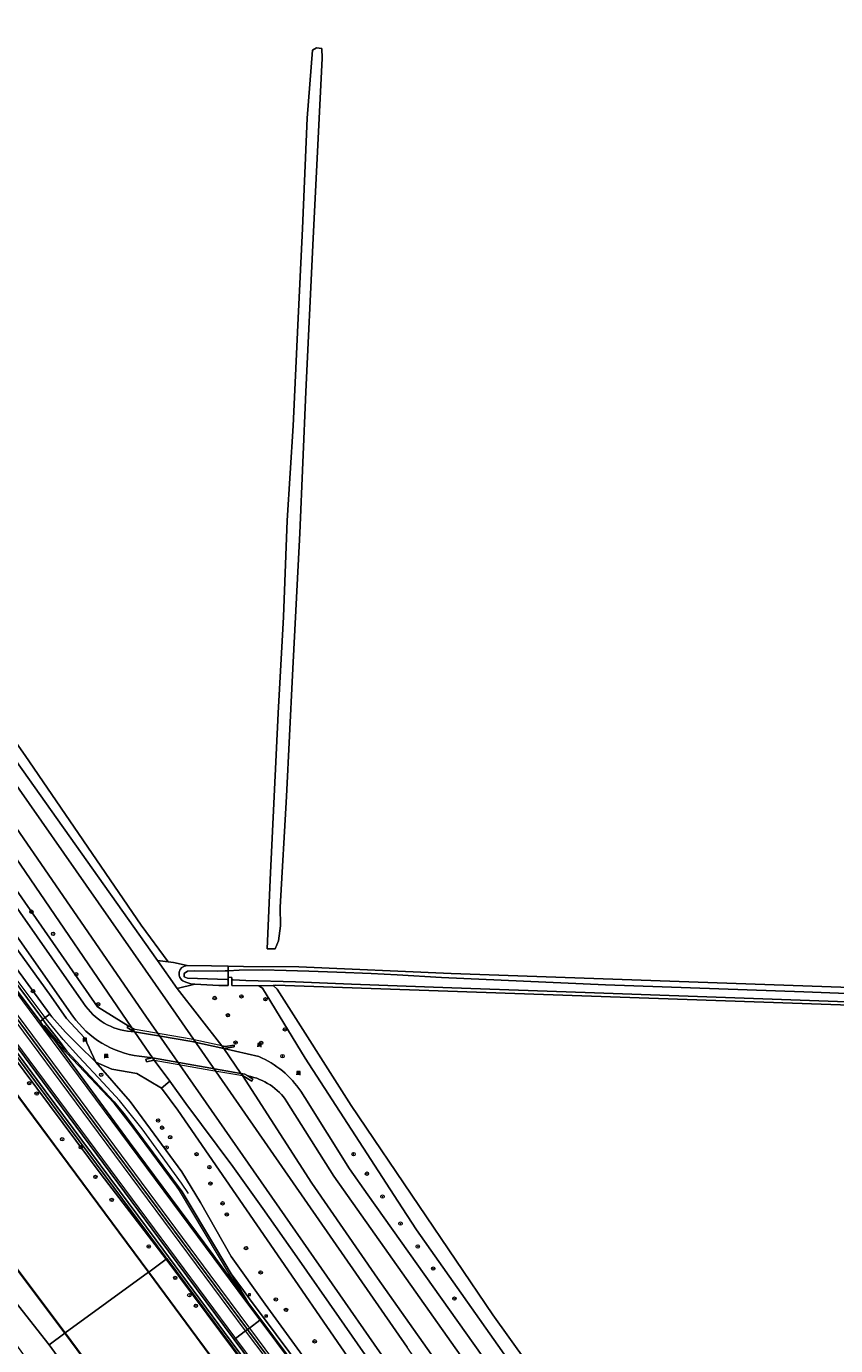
# Model space of a CAD drawing. Header units: metres. Extents: x 168032 to 180145, y 382923 to 399665.
# Tile 274 of 293: x 170283 to 170475, y 396718 to 397030. Entities that reach past the tile are written whole.
import ezdxf
from ezdxf.enums import TextEntityAlignment as Align

# ---------------------------------------------------------------- set-up
doc = ezdxf.new("R2010")
doc.units = ezdxf.units.M
doc.linetypes.add('VW-3-3_STREEP', pattern=[6, 3, -3])
doc.layers.get('0').update_dxf_attribs({"color": 8, "lineweight": 18})
for name, color, linetype, lineweight in [('B-WE-GK-BESCHOEIING-G', 8, 'GK-BESCHOEIING', 18), ('B-WE-GK-BESCHOEIING_DAMWAND-G', 8, 'GK-BESCHOEIING', 18), ('B-WE-GK-KADEMUUR-GV', 8, 'Continuous', 18), ('B-WE-GR-BEPLANTING_CULTUUR_BOSPLANTSOEN-GV', 8, 'Continuous', 18), ('B-WE-GR-BEPLANTING_CULTUUR_VASTE PLANTENVAK-GV', 8, 'Continuous', 18), ('B-WE-GR-BOOM-S', 8, 'Continuous', 18), ('B-WE-GR-BOUWLAND-GV', 8, 'Continuous', 18), ('B-WE-GR-GRAS-GV', 8, 'Continuous', 18), ('B-WE-GR-GROENVOORZIENING-GV', 8, 'Continuous', 18), ('B-WE-GR-HOUTWAL-GV', 8, 'Continuous', 18), ('B-WE-GR-STRUIK-GV', 8, 'Continuous', 18), ('B-WE-GW-TALUD_KRUIN-G', 8, 'Continuous', 18), ('B-WE-IE-MEUBILAIR_WEGMEUBILAIR-G', 8, 'Continuous', 18), ('B-WE-IE-MEUBILAIR_WEGMEUBILAIR-S', 8, 'Continuous', 25), ('B-WE-IE-MEUBILAIR_WEGMEUBILAIR_PAAL-S', 8, 'Continuous', 18), ('B-WE-IE-TERREINAFSCHEIDING_KUNSTMATIG_MUUR-G', 8, 'IE-TERREINAFSCHEIDING-KUNSTMATIG-DICHT', 18), ('B-WE-IE-TERREINAFSCHEIDING_KUNSTMATIG_MUUR-GV', 8, 'Continuous', 18), ('B-WE-KW-KUNSTWERK_DEK-GV', 8, 'Continuous', 18), ('B-WE-KW-KUNSTWERK_STUW-G', 8, 'Continuous', 18), ('B-WE-OG-TERREIN_CULTUURSCHEIDING-GV', 8, 'Continuous', 18), ('B-WE-OG-WATER-GV', 8, 'Continuous', 18), ('B-WE-OG-WATER_GREPPEL-GV', 8, 'Continuous', 18), ('B-WE-OG-WATER_RIVIER-GV', 8, 'Continuous', 18), ('B-WE-OG-WATER_SLOOT-GV', 8, 'Continuous', 18), ('B-WE-OG-WEG-GV', 8, 'Continuous', 18), ('B-WE-VH-VERHARDING_ASFALT-GV', 8, 'Continuous', 18), ('B-WE-VH-VERHARDING_GRASBETONSTEEN-GV', 8, 'Continuous', 18), ('B-WE-VW-MARKERING_LANGS_STREEP_33-G', 8, 'VW-3-3_STREEP', 13), ('B-WE-VW-MARKERING_LANGS_STREEP_DOORGETROKKEN_3X015-G', 8, 'Continuous', 13), ('B-WE-VW-MARKERING_PICTOGRAM-G', 8, 'Continuous', 18)]:
    doc.layers.add(name, color=color, linetype=linetype, lineweight=lineweight)
doc.styles.add('NLCS-ISO', font='NLCS-ISO.ttf')
doc.linetypes.add('GK-BESCHOEIING', pattern='A,30,-5,[1,NLCS.SHX,S=1,R=0,X=0,Y=0],-5', length=40)
doc.linetypes.add('IE-TERREINAFSCHEIDING-KUNSTMATIG-DICHT', pattern='A,8,-1,[82,NLCS.SHX,S=0.75,R=90,X=0,Y=0],-1', length=10)

# ---------------------------------------------------------------- blocks, each defined once
blk = doc.blocks.new('SIE-WEG_VERKEERSBORD-SO')
at = {"color": 0, "linetype": 'ByBlock', "lineweight": 18}
blk.add_lwpolyline([(-1.125, -1.125), (1.125, -1.125), (1.125, 1.125), (-1.125, 1.125)], close=True, dxfattribs=at)
at = {"color": 0, "linetype": 'ByBlock', "lineweight": 18, "style": 'NLCS-ISO'}
blk.add_text('vb', height=1.5, dxfattribs=at).set_placement((0, 0), align=Align.MIDDLE_CENTER)
blk = doc.blocks.new('SIE-WEG_SCHRIKHEK-SO')
at = {"color": 0, "linetype": 'ByBlock', "lineweight": 18}
for points in [[(1.75, -1), (1.75, -2), (2, -2), (2, 2), (-2, 2), (-2, -2), (-1.75, -2), (-1.75, -1)], [(-2, 1), (2, 1)], [(-2, 0), (2, 0)], [(-1.75, 1), (-1.75, 0)], [(1.75, 0), (1.75, 1)], [(-2, -1), (2, -1)]]:
    blk.add_lwpolyline(points, dxfattribs=at)
blk = doc.blocks.new('SIE-WEG_PAAL_HECTOMETERPAAL-SO')
at = {"color": 0, "linetype": 'ByBlock', "lineweight": 18}
blk.add_lwpolyline([(-1.44375, -0.94375), (1.44375, -0.94375), (1.44375, 0.94375), (-1.44375, 0.94375)], close=True, dxfattribs=at)
at = {"color": 0, "linetype": 'ByBlock', "lineweight": 18, "style": 'NLCS-ISO'}
blk.add_text('hm', height=1.5, dxfattribs=at).set_placement((0, 0), align=Align.MIDDLE_CENTER)
at = {"style": 'NLCS-ISO'}
blk.add_attdef('WAARDE', (2.13125, -1.69375), '', height=1.5, dxfattribs=at)
blk = doc.blocks.new('SGR-BOOM_01-SO')
at = {"linetype": 'ByBlock', "lineweight": 18}
h = blk.add_hatch(color=0, dxfattribs=at)
h.dxf.hatch_style = 1
edge = h.paths.add_edge_path()
edge.add_arc((0, 0), 0.25, 0, 360)
at = {"color": 0, "linetype": 'ByBlock', "lineweight": 18}
for radius in [2, 0.25]:
    blk.add_circle((0, 0), radius, dxfattribs=at)

msp = doc.modelspace()

# ---------------------------------------------------------------- linework, layer by layer
at = {"layer": 'B-WE-GK-BESCHOEIING-G', "flags": 128}
for points in [[(170761.256, 396242.915), (170742.784, 396266.373), (170697.188, 396324.768), (170687.82, 396336.027), (170681.177, 396343.274), (170613.925, 396411.776), (170546.045, 396480.646), (170526.631, 396501.45), (170515.036, 396515.55), (170483.837, 396556.222), (170424.613, 396634.814), (170399.351, 396668.417), (170368.538, 396713.447), (170311.459, 396795.478), (170257.694, 396873.505), (170202.804, 396954.066), (170196.64, 396963.095), (170194.348, 396966.453), (170148.93, 397032.986), (170093.519, 397112.891), (170037.638, 397192.649), (169983.436, 397270.32), (169928.976, 397348.243)], [(170710.879, 396316.329), (170702.024, 396327.497), (170692.67, 396338.592), (170684.352, 396347.19), (170617.328, 396415.192), (170617.286, 396415.193), (170549.484, 396484.215), (170526.846, 396509.239), (170514.173, 396525.611), (170488.242, 396559.65), (170428.74, 396637.905), (170403.898, 396671.911), (170373.225, 396717.171), (170316.617, 396798.77), (170262.116, 396876.878), (170207.732, 396957.387), (170201.515, 396966.452), (170199.341, 396969.623), (170153.335, 397036.709), (170098.071, 397116.262), (170042.533, 397196.271), (169988.354, 397274.069)]]:
    msp.add_lwpolyline(points, dxfattribs=at)
at = {"layer": 'B-WE-GK-BESCHOEIING_DAMWAND-G', "flags": 128}
for points in [[(170089.906, 397034), (170108.784, 397008.623), (170130.157, 396979.831), (170152.779, 396949.387), (170170.827, 396925.134), (170194.23, 396893.374), (170220.114, 396858.747), (170242.939, 396828.09), (170268.242, 396793.983), (170293.108, 396760.525), (170312.094, 396734.892)], [(170312.131, 396734.842), (170323.448, 396719.514), (170332.256, 396707.604), (170347.656, 396687.077), (170364.386, 396664.665), (170380.422, 396642.954), (170396.807, 396620.837), (170412.397, 396599.871), (170427.773, 396579.136), (170442.705, 396559.054), (170458.07, 396538.16), (170473.839, 396516.94), (170489.396, 396495.955), (170504.914, 396475.006), (170519.959, 396454.762), (170531.664, 396438.907)]]:
    msp.add_lwpolyline(points, dxfattribs=at)
at = {"layer": 'B-WE-GK-KADEMUUR-GV', "flags": 128}
for points in [[(170292.371, 396720.536), (170274.754, 396743.954), (170260.622, 396763.127), (170243.075, 396786.5), (170225.737, 396810.003), (170225.534, 396810.28), (170225.453, 396810.221), (170226.488, 396808.801), (170242.995, 396786.44), (170260.542, 396763.067), (170274.674, 396743.894), (170292.291, 396720.476)], [(170446.665, 396512.376), (170447.716, 396510.975), (170447.796, 396511.035), (170446.745, 396512.436), (170434.99, 396528.139), (170407.119, 396565.507), (170393.505, 396584.039), (170374.089, 396610.251), (170351.707, 396640.375), (170332.07, 396666.95), (170307.859, 396699.611), (170292.371, 396720.536), (170292.291, 396720.476), (170307.779, 396699.551), (170331.99, 396666.89), (170351.627, 396640.315), (170374.009, 396610.191), (170393.425, 396583.979), (170407.039, 396565.447), (170434.91, 396528.079)]]:
    msp.add_lwpolyline(points, close=True, dxfattribs=at)
at = {"layer": 'B-WE-GR-BEPLANTING_CULTUUR_BOSPLANTSOEN-GV', "flags": 128}
msp.add_lwpolyline([(170214.236, 396906.497), (170189.992, 396938.838), (170164.278, 396971.125), (170151.554, 396988.29), (170147.71, 396985.332), (170161.926, 396966.004), (170163.665, 396963.641), (170173.895, 396950.192), (170194.337, 396922.716), (170211.01, 396900.973), (170251.668, 396845.957), (170269.548, 396822.196), (170272.934, 396817.568), (170288.761, 396795.939), (170289.235, 396795.291), (170292.426, 396791.635), (170295.478, 396788.705), (170299.618, 396784.599), (170296.951, 396790.357), (170292.724, 396794.913), (170289.087, 396800.092), (170275.978, 396818.183), (170254.437, 396847.912), (170231.665, 396879.801)], close=True, dxfattribs=at)
msp.add_lwpolyline([(170381.598, 396682.304), (170340.16, 396742.529), (170319.053, 396773.209), (170315.148, 396778.387), (170309.304, 396781.893), (170303.434, 396782.917), (170299.618, 396784.599), (170307.758, 396775.238), (170319.972, 396758.597), (170324.378, 396751.345), (170331.627, 396738.572), (170339.667, 396727.303), (170365.107, 396692.277)], dxfattribs=at)
at = {"layer": 'B-WE-GR-BEPLANTING_CULTUUR_VASTE PLANTENVAK-GV', "flags": 128}
msp.add_lwpolyline([(170086.621, 397137.36), (170186.529, 396993.968), (170200.408, 396974.219), (170200.416, 396974.208), (170206.166, 396965.495), (170220.235, 396943.132), (170259.892, 396885.237), (170314.201, 396808.601), (170316.709, 396808.328), (170310.326, 396816.992), (170282.902, 396857.106), (170268.615, 396877.426), (170208.766, 396965.572), (170170.663, 397020.299), (170128.33, 397081.22)], dxfattribs=at)
at = {"layer": 'B-WE-GR-BOUWLAND-GV', "flags": 128}
msp.add_lwpolyline([(170520.948, 396796.599), (170342.095, 396802.763), (170341.578, 396802.728), (170342.491, 396801.835), (170359.985, 396774.333), (170375.997, 396750.65), (170393.51, 396724.78), (170433.684, 396668.64)], dxfattribs=at)
at = {"layer": 'B-WE-GR-GRAS-GV', "flags": 128}
for points in [[(170128.33, 397081.22), (170170.663, 397020.299), (170208.766, 396965.572), (170268.615, 396877.426), (170282.902, 396857.106), (170310.326, 396816.992), (170316.709, 396808.328)], [(170316.709, 396808.328), (170317.974, 396808.19), (170321.221, 396807.448), (170326.938, 396807.379), (170330.905, 396807.308), (170334.561, 396807.243), (170347.641, 396807.129), (170383.643, 396805.56), (170588.066, 396798.348), (170588.166, 396801.06), (170588.93, 396821.724), (170590.959, 396893.31), (170593.232, 396950.774), (170594.612, 396979.668), (170595.87, 397014.812), (170596.6, 397028.786)], [(170279.668, 396786.507), (170300.857, 396758.035), (170316.282, 396737.987), (170316.434, 396738.086), (170316.203, 396738.396), (170291.615, 396771.478), (170259.504, 396814.838)], [(170321.221, 396807.448), (170317.974, 396808.19), (170316.709, 396808.328), (170314.201, 396808.601), (170318.891, 396801.983), (170323.027, 396803.018)], [(170321.113, 396803.41), (170320.482, 396803.693)], [(170341.895, 396703.545), (170316.282, 396737.987), (170312.134, 396734.922), (170323.488, 396719.544), (170332.296, 396707.634)]]:
    msp.add_lwpolyline(points, dxfattribs=at)
for points in [[(170316.282, 396737.987), (170300.857, 396758.035), (170279.668, 396786.507), (170255.062, 396819.603), (170235.097, 396846.458), (170214.238, 396874.218), (170186.544, 396911.553), (170170.482, 396932.422), (170155.951, 396951.863), (170140.247, 396973.335), (170119.993, 397000.851), (170102.962, 397023.526), (170093.6, 397036.563), (170089.914, 397034.073), (170108.824, 397008.653), (170130.197, 396979.861), (170152.819, 396949.417), (170170.867, 396925.164), (170194.27, 396893.404), (170220.154, 396858.777), (170242.979, 396828.12), (170268.282, 396794.013), (170293.148, 396760.555), (170312.134, 396734.922)], [(170353.036, 397024.406), (170353.141, 397022.092), (170350.932, 396977.908), (170349.301, 396943.139), (170347.829, 396909.737), (170346.093, 396876.126), (170344.673, 396847.458), (170343.2, 396821.211), (170343.252, 396816.845), (170342.831, 396813.321), (170342.042, 396811.427), (170340.123, 396811.375), (170340.859, 396827.733), (170342.726, 396867.131), (170343.989, 396889.96), (170344.883, 396912.736), (170346.303, 396935.143), (170347.408, 396958.919), (170348.46, 396981.853), (170349.617, 397007.942), (170350.827, 397024.038), (170351.826, 397024.564)], [(170468.308, 396533.375), (170444.571, 396565.383), (170402.129, 396622.51), (170396.839, 396629.669), (170367.583, 396669.264), (170316.434, 396738.086), (170316.282, 396737.987), (170341.895, 396703.545), (170362.889, 396675.268), (170384.339, 396646.179), (170399.4, 396625.799), (170421.226, 396596.514), (170442.534, 396567.843), (170463.241, 396539.827), (170468.162, 396533.277)]]:
    msp.add_lwpolyline(points, close=True, dxfattribs=at)
at = {"layer": 'B-WE-GR-GRAS-GV'}
for points in [[(170320.482, 396803.693, -0.8104935), (170321.221, 396807.448)], [(170323.027, 396803.018, -0.0779098), (170321.113, 396803.41)]]:
    msp.add_lwpolyline(points, format="xyb", dxfattribs=at)
at = {"layer": 'B-WE-GR-GROENVOORZIENING-GV', "flags": 128}
msp.add_lwpolyline([(170277.907, 396731.324), (170288.577, 396717.736), (170292.291, 396720.476), (170274.674, 396743.894)], dxfattribs=at)
at = {"layer": 'B-WE-GR-HOUTWAL-GV', "flags": 128}
msp.add_lwpolyline([(170197.129, 396955.238), (170195.93, 396958.546), (170190.816, 396955), (170300.015, 396797.662), (170307.248, 396793.201), (170308.168, 396792.696), (170255.572, 396869.712)], close=True, dxfattribs=at)
msp.add_lwpolyline([(170364.539, 396713.555), (170357.173, 396724.202), (170347.152, 396738.553), (170339.125, 396749.967), (170331.985, 396759.86), (170320.932, 396774.835), (170317.087, 396780.045), (170315.148, 396778.387), (170319.053, 396773.209), (170340.16, 396742.529), (170381.598, 396682.304)], dxfattribs=at)
at = {"layer": 'B-WE-GR-STRUIK-GV', "flags": 128}
msp.add_lwpolyline([(170307.779, 396699.551), (170292.291, 396720.476), (170288.577, 396717.736), (170309.333, 396689.265)], dxfattribs=at)
at = {"layer": 'B-WE-GW-TALUD_KRUIN-G', "flags": 128}
for points in [[(170316.282, 396737.987), (170300.857, 396758.035), (170279.668, 396786.507), (170255.062, 396819.603), (170235.097, 396846.458), (170214.238, 396874.218), (170186.544, 396911.553), (170170.482, 396932.422), (170155.951, 396951.863), (170140.247, 396973.335), (170119.993, 397000.851), (170102.962, 397023.526), (170093.6, 397036.563)], [(170212.894, 396822.039), (170214.447, 396818.307), (170217.496, 396813.58), (170229.001, 396798.187), (170239.775, 396783.287), (170243.108, 396778.464), (170245.597, 396774.861), (170248.318, 396770.922), (170252.589, 396764.741), (170254.908, 396761.385), (170256.073, 396759.859), (170262.683, 396751.201), (170263.329, 396750.355), (170276.125, 396733.593), (170277.907, 396731.324), (170288.577, 396717.736)], [(170535.871, 396442.177), (170519.772, 396463.501), (170509.061, 396478.131), (170505.393, 396483.141), (170486.577, 396508.744), (170485.381, 396510.357), (170468.162, 396533.277), (170463.241, 396539.827), (170442.534, 396567.843), (170421.226, 396596.514), (170399.4, 396625.799), (170384.339, 396646.179), (170362.889, 396675.268), (170341.895, 396703.545), (170316.282, 396737.987)], [(170288.577, 396717.736), (170309.333, 396689.265), (170326.304, 396666.673), (170329.272, 396662.722), (170348.069, 396638.555), (170371.414, 396605.786), (170399.685, 396567.473), (170429.38, 396527.031), (170455.368, 396491.5), (170476.634, 396462.694), (170493.254, 396439.1), (170506.593, 396419.565)]]:
    msp.add_lwpolyline(points, dxfattribs=at)
at = {"layer": 'B-WE-IE-MEUBILAIR_WEGMEUBILAIR-G', "flags": 128}
for points in [[(170367.583, 396669.264), (170316.203, 396738.396), (170291.615, 396771.478), (170259.504, 396814.838), (170257.144, 396818.025), (170224.909, 396861.333), (170198.909, 396896.398), (170169.665, 396935.642), (170144.685, 396969.064), (170136.231, 396980.401), (170115.646, 397008.003), (170087.317, 397045.827), (170060.052, 397082.35), (170039.685, 397109.694), (170038.788, 397110.901), (170017.166, 397139.882), (169999.218, 397163.927), (169977.888, 397192.504), (169937.98, 397245.99)], [(170321.568, 396753.511), (170319.882, 396755.93), (170310.616, 396768.771), (170305.231, 396775.502), (170301.332, 396779.692), (170295.589, 396785.81), (170291.929, 396789.938), (170288.276, 396794.319), (170287.664, 396795.136), (170279.613, 396805.884), (170271.195, 396817.217), (170257.475, 396835.687), (170237.525, 396862.735), (170223.095, 396882.185)]]:
    msp.add_lwpolyline(points, dxfattribs=at)
at = {"layer": 'B-WE-IE-TERREINAFSCHEIDING_KUNSTMATIG_MUUR-G', "flags": 128}
msp.add_lwpolyline([(170330.897, 396802.701), (170330.909, 396804.087), (170330.914, 396804.65), (170331.763, 396804.637), (170331.768, 396804.036), (170331.779, 396802.689)], dxfattribs=at)
at = {"layer": 'B-WE-IE-TERREINAFSCHEIDING_KUNSTMATIG_MUUR-GV', "flags": 128}
for points in [[(170312.054, 396734.862), (170312.134, 396734.922), (170293.148, 396760.555), (170268.282, 396794.013), (170242.979, 396828.12), (170220.154, 396858.777), (170194.27, 396893.404), (170170.867, 396925.164), (170152.819, 396949.417), (170130.197, 396979.861), (170108.824, 397008.653), (170089.914, 397034.073), (170089.834, 397034.013), (170108.744, 397008.593), (170130.117, 396979.801), (170152.739, 396949.357), (170170.787, 396925.104), (170194.19, 396893.344), (170220.074, 396858.717), (170242.899, 396828.06), (170268.202, 396793.953), (170293.068, 396760.495)], [(170308.168, 396792.696), (170307.248, 396793.201), (170307.03, 396792.75), (170308.804, 396791.764)], [(170308.804, 396791.764), (170314.41, 396790.812), (170322.314, 396789.471), (170329.919, 396787.843), (170329.456, 396788.437), (170322.189, 396790.017), (170308.937, 396792.273), (170308.168, 396792.696)], [(170329.456, 396788.437), (170329.919, 396787.843), (170332.327, 396788.237), (170332.295, 396788.618), (170330.229, 396788.269)], [(170313.014, 396785.606), (170311.47, 396785.262), (170311.638, 396784.646), (170313.389, 396785.056), (170313.095, 396785.487)], [(170313.014, 396785.606), (170313.389, 396785.056), (170319.25, 396784.013), (170326.818, 396782.694), (170332.96, 396781.623), (170334.283, 396781.392), (170333.925, 396781.922)], [(170335.587, 396781.312), (170334.869, 396781.754), (170333.925, 396781.922), (170334.283, 396781.392), (170336.522, 396780.07), (170336.776, 396780.578)]]:
    msp.add_lwpolyline(points, close=True, dxfattribs=at)
msp.add_lwpolyline([(170332.296, 396707.634), (170323.488, 396719.544), (170312.134, 396734.922), (170312.054, 396734.862), (170323.408, 396719.484), (170332.216, 396707.574)], dxfattribs=at)
at = {"layer": 'B-WE-KW-KUNSTWERK_DEK-GV', "flags": 128}
msp.add_lwpolyline([(170329.919, 396787.843), (170329.456, 396788.437), (170322.189, 396790.017), (170308.937, 396792.273), (170308.168, 396792.696), (170308.804, 396791.764), (170308.882, 396791.649), (170313.014, 396785.606), (170313.095, 396785.487), (170313.389, 396785.056), (170319.25, 396784.013), (170326.818, 396782.694), (170332.96, 396781.623), (170334.283, 396781.392), (170333.925, 396781.922)], close=True, dxfattribs=at)
at = {"layer": 'B-WE-KW-KUNSTWERK_STUW-G', "flags": 128}
msp.add_lwpolyline([(170330.905, 396807.308), (170330.906, 396806.192), (170330.914, 396804.65)], dxfattribs=at)
at = {"layer": 'B-WE-OG-TERREIN_CULTUURSCHEIDING-GV', "flags": 128}
msp.add_lwpolyline([(170309.333, 396689.265), (170288.577, 396717.736), (170277.907, 396731.324), (170276.125, 396733.593), (170263.329, 396750.355), (170262.683, 396751.201), (170256.073, 396759.859), (170254.908, 396761.385), (170252.589, 396764.741), (170248.318, 396770.922), (170245.597, 396774.861), (170243.108, 396778.464), (170239.775, 396783.287), (170229.001, 396798.187), (170217.496, 396813.58), (170214.826, 396811.586), (170216.65, 396809.466), (170226.129, 396797.548), (170231.947, 396789.58), (170238.107, 396779.513), (170241.485, 396775.029), (170265.005, 396739.489), (170289.453, 396705.696)], dxfattribs=at)
at = {"layer": 'B-WE-OG-WATER-GV', "flags": 128}
msp.add_lwpolyline([(170330.909, 396804.087), (170330.914, 396804.65), (170330.906, 396806.192), (170330.211, 396806.161), (170328.383, 396806.075), (170323.028, 396806.219), (170321.293, 396806.134), (170320.527, 396805.552), (170320.543, 396804.804), (170321.332, 396804.47), (170328.375, 396804.184), (170330.685, 396804.1)], close=True, dxfattribs=at)
for points in [[(170274.754, 396743.954), (170292.371, 396720.536), (170312.054, 396734.862), (170293.068, 396760.495), (170268.202, 396793.953)], [(170332.216, 396707.574), (170323.408, 396719.484), (170312.054, 396734.862), (170292.371, 396720.536), (170307.859, 396699.611)]]:
    msp.add_lwpolyline(points, dxfattribs=at)
at = {"layer": 'B-WE-OG-WATER_GREPPEL-GV', "flags": 128}
msp.add_lwpolyline([(170353.036, 397024.406), (170351.826, 397024.564), (170350.827, 397024.038), (170349.617, 397007.942), (170348.46, 396981.853), (170347.408, 396958.919), (170346.303, 396935.143), (170344.883, 396912.736), (170343.989, 396889.96), (170342.726, 396867.131), (170340.859, 396827.733), (170340.123, 396811.375), (170342.042, 396811.427), (170342.831, 396813.321), (170343.252, 396816.845), (170343.2, 396821.211), (170344.673, 396847.458), (170346.093, 396876.126), (170347.829, 396909.737), (170349.301, 396943.139), (170350.932, 396977.908), (170353.141, 397022.092)], close=True, dxfattribs=at)
msp.add_lwpolyline([(170433.684, 396668.64), (170393.51, 396724.78), (170375.997, 396750.65), (170359.985, 396774.333), (170342.491, 396801.835), (170341.578, 396802.728), (170338.158, 396802.602), (170339.029, 396802.1), (170349.118, 396785.498), (170371.039, 396751.687), (170375.457, 396744.874), (170398.03, 396712.831)], dxfattribs=at)
at = {"layer": 'B-WE-OG-WATER_RIVIER-GV', "flags": 128}
for points in [[(169928.976, 397348.243), (169983.436, 397270.32), (170037.638, 397192.649), (170093.519, 397112.891), (170148.93, 397032.986), (170194.348, 396966.453), (170196.64, 396963.095), (170202.804, 396954.066), (170257.694, 396873.505), (170311.459, 396795.478), (170368.538, 396713.447)], [(170373.225, 396717.171), (170316.617, 396798.77), (170262.116, 396876.878), (170207.732, 396957.387), (170201.515, 396966.452), (170199.341, 396969.623), (170153.335, 397036.709), (170098.071, 397116.262), (170042.533, 397196.271), (169988.354, 397274.069), (169989.549, 397274.982), (169979.232, 397289.647), (169959.767, 397317.641)]]:
    msp.add_lwpolyline(points, dxfattribs=at)
at = {"layer": 'B-WE-OG-WATER_SLOOT-GV', "flags": 128}
for points in [[(170405.756, 396677.379), (170366.242, 396733.463), (170350.707, 396755.942), (170334.283, 396781.392), (170333.925, 396781.922), (170329.919, 396787.843), (170329.456, 396788.437), (170318.891, 396801.983), (170314.201, 396808.601), (170259.892, 396885.237), (170220.235, 396943.132), (170206.166, 396965.495), (170201.974, 396966.768), (170201.515, 396966.452), (170207.732, 396957.387), (170262.116, 396876.878), (170316.617, 396798.77), (170373.225, 396717.171)], [(170368.538, 396713.447), (170311.459, 396795.478), (170257.694, 396873.505), (170202.804, 396954.066), (170196.64, 396963.095), (170196.367, 396962.907), (170196.229, 396961.525), (170195.93, 396958.546), (170197.129, 396955.238), (170255.572, 396869.712), (170308.168, 396792.696), (170308.804, 396791.764), (170308.882, 396791.649), (170313.014, 396785.606), (170313.095, 396785.487), (170313.389, 396785.056), (170317.087, 396780.045), (170320.932, 396774.835), (170331.985, 396759.86), (170339.125, 396749.967), (170347.152, 396738.553), (170357.173, 396724.202), (170364.539, 396713.555)], [(170330.909, 396804.087), (170330.685, 396804.1), (170328.375, 396804.184), (170321.332, 396804.47), (170320.543, 396804.804), (170320.527, 396805.552), (170321.293, 396806.134), (170323.028, 396806.219), (170328.383, 396806.075), (170330.211, 396806.161), (170330.906, 396806.192), (170330.905, 396807.308), (170326.938, 396807.379), (170321.221, 396807.448)], [(170320.482, 396803.693), (170321.113, 396803.41)], [(170323.027, 396803.018), (170328.686, 396802.731), (170330.897, 396802.701), (170330.909, 396804.087)], [(170510.231, 396799.565), (170467.032, 396801.201), (170420.129, 396802.881), (170381.334, 396804.614), (170370.859, 396805.276), (170364.741, 396805.549), (170356.611, 396805.876), (170349.992, 396806.089), (170344.648, 396806.233), (170339.008, 396806.397), (170333.495, 396806.307), (170330.906, 396806.192), (170330.914, 396804.65), (170331.763, 396804.637), (170331.768, 396804.036), (170332.078, 396804.018), (170335.063, 396803.885), (170346.854, 396803.55), (170360.09, 396803.053), (170383.822, 396802.192), (170415.349, 396801.072), (170457.341, 396799.565), (170492.615, 396798.272)]]:
    msp.add_lwpolyline(points, dxfattribs=at)
at = {"layer": 'B-WE-OG-WATER_SLOOT-GV'}
for points in [[(170321.221, 396807.448, 0.8104935), (170320.482, 396803.693)], [(170321.113, 396803.41, 0.0779098), (170323.027, 396803.018)]]:
    msp.add_lwpolyline(points, format="xyb", dxfattribs=at)
at = {"layer": 'B-WE-OG-WATER_SLOOT-GV', "flags": 128}
for points in [[(170381.334, 396804.614), (170420.129, 396802.881), (170467.032, 396801.201), (170510.231, 396799.565), (170586.076, 396797.346), (170588.066, 396798.348), (170383.643, 396805.56), (170347.641, 396807.129), (170334.561, 396807.243), (170330.905, 396807.308), (170330.906, 396806.192), (170333.495, 396806.307), (170339.008, 396806.397), (170344.648, 396806.233), (170349.992, 396806.089), (170356.611, 396805.876), (170364.741, 396805.549), (170370.859, 396805.276)], [(170587.937, 396794.153), (170586.033, 396795.107), (170546.582, 396796.334), (170492.615, 396798.272), (170457.341, 396799.565), (170415.349, 396801.072), (170383.822, 396802.192), (170360.09, 396803.053), (170346.854, 396803.55), (170335.063, 396803.885), (170332.078, 396804.018), (170331.768, 396804.036), (170331.779, 396802.689), (170338.158, 396802.602), (170341.578, 396802.728), (170342.095, 396802.763), (170520.948, 396796.599)]]:
    msp.add_lwpolyline(points, close=True, dxfattribs=at)
at = {"layer": 'B-WE-OG-WEG-GV', "flags": 128}
for points in [[(170308.804, 396791.764), (170307.03, 396792.75), (170307.248, 396793.201), (170300.015, 396797.662), (170190.816, 396955), (170195.93, 396958.546), (170196.229, 396961.525), (170196.367, 396962.907), (170196.64, 396963.095), (170194.348, 396966.453), (170194.166, 396966.338), (170190.152, 396967.528), (170188.345, 396969.551), (170167.705, 397000), (169973.562, 397280.53), (169956.295, 397306.226), (169911.598, 397369.276), (169898.981, 397387.486), (169898.574, 397389.469), (169898.936, 397390.774)], [(169993.457, 397231.333), (169996.687, 397226.735), (170020.526, 397192.796), (170088.33, 397096.26), (170156.058, 396999.93), (170296.726, 396798.548), (170297.276, 396797.76)], [(170294.189, 396795.498), (170155.163, 396993.968), (170085.012, 397093.93), (170017.275, 397190.357), (169993.406, 397224.335), (169990.282, 397228.782)], [(170125.396, 397033.978), (170146.015, 397004.396), (170155.295, 396991.169), (170169.799, 396970.496), (170186.443, 396946.97), (170208.764, 396915.105), (170214.236, 396906.497), (170231.665, 396879.801), (170254.437, 396847.912), (170275.978, 396818.183), (170289.087, 396800.092), (170292.724, 396794.913), (170296.951, 396790.357), (170299.618, 396784.599), (170303.434, 396782.917), (170309.304, 396781.893), (170315.148, 396778.387), (170317.087, 396780.045), (170313.389, 396785.056), (170311.638, 396784.646), (170311.47, 396785.262), (170313.014, 396785.606), (170309.886, 396785.998)], [(170346.239, 396698.812), (170331.664, 396718.477), (170313.886, 396742.462), (170287.676, 396777.756), (170272.178, 396798.666), (170260.317, 396814.669), (170260.098, 396814.964), (170259.504, 396814.838), (170291.615, 396771.478), (170316.203, 396738.396), (170316.434, 396738.086), (170367.583, 396669.264)], [(170398.03, 396712.831), (170375.457, 396744.874), (170371.039, 396751.687), (170349.118, 396785.498), (170339.029, 396802.1), (170338.158, 396802.602), (170331.779, 396802.689), (170331.768, 396804.036), (170331.763, 396804.637), (170330.914, 396804.65), (170330.909, 396804.087), (170330.897, 396802.701), (170328.686, 396802.731), (170323.027, 396803.018), (170318.891, 396801.983)], [(170318.891, 396801.983), (170329.456, 396788.437), (170330.229, 396788.269), (170332.295, 396788.618), (170332.327, 396788.237), (170329.919, 396787.843), (170338.19, 396785.897)], [(170365.107, 396692.277), (170339.667, 396727.303), (170331.627, 396738.572), (170324.378, 396751.345), (170319.972, 396758.597), (170307.758, 396775.238), (170299.618, 396784.599), (170295.478, 396788.705), (170292.426, 396791.635), (170289.235, 396795.291), (170288.761, 396795.939), (170287.664, 396795.136), (170287.088, 396794.714), (170287.06, 396794.691), (170287.094, 396794.645), (170287.92, 396793.532), (170290.541, 396790.178), (170292.741, 396787.188), (170303.988, 396775.228), (170306.364, 396772.343), (170320.017, 396753.912), (170327.939, 396740.691), (170331.603, 396734.523), (170334.529, 396730.514), (170336.369, 396728.058), (170339.279, 396724.149), (170371.972, 396680.24)], [(170335.587, 396781.312), (170336.776, 396780.578), (170336.522, 396780.07), (170334.283, 396781.392), (170350.707, 396755.942), (170366.242, 396733.463), (170405.756, 396677.379), (170419.315, 396658.487), (170441.841, 396626.701), (170443.26, 396627.706), (170512.109, 396625.55), (170512.334, 396623.463), (170514.461, 396623.559), (170517.747, 396625.366)], [(170348.115, 396777.676), (170349.036, 396776.199), (170359.566, 396759.308), (170363.918, 396753.178), (170439.432, 396646.817)], [(170436.825, 396643.882), (170400.763, 396694.085), (170358.193, 396754.376), (170355.921, 396757.593), (170344.825, 396775.195)]]:
    msp.add_lwpolyline(points, dxfattribs=at)
msp.add_lwpolyline([(170147.71, 396985.332), (170146.171, 396984.148), (170167.204, 396956), (170199.467, 396912.793), (170270.495, 396817.075), (170287.088, 396794.714), (170287.664, 396795.136), (170288.761, 396795.939), (170272.934, 396817.568), (170269.548, 396822.196), (170251.668, 396845.957), (170211.01, 396900.973), (170194.337, 396922.716), (170173.895, 396950.192), (170163.665, 396963.641), (170161.926, 396966.004)], close=True, dxfattribs=at)
at = {"layer": 'B-WE-OG-WEG-GV'}
for points in [[(170297.276, 396797.76, 0.2327639), (170308.804, 396791.764)], [(170309.886, 396785.998, -0.210768), (170294.189, 396795.498)], [(170338.19, 396785.897, -0.1428586), (170348.115, 396777.676)], [(170344.825, 396775.195, 0.2026411), (170335.587, 396781.312)]]:
    msp.add_lwpolyline(points, format="xyb", dxfattribs=at)
at = {"layer": 'B-WE-VH-VERHARDING_ASFALT-GV', "flags": 128}
for points in [[(170156.058, 396999.93), (170088.33, 397096.26), (170020.526, 397192.796), (170017.275, 397190.357), (170085.012, 397093.93), (170155.163, 396993.968), (170294.189, 396795.498)], [(170297.276, 396797.76), (170296.726, 396798.548), (170156.058, 396999.93)], [(170309.886, 396785.998), (170313.014, 396785.606), (170308.882, 396791.649), (170308.804, 396791.764)], [(170338.19, 396785.897), (170329.919, 396787.843), (170333.925, 396781.922), (170334.869, 396781.754), (170335.587, 396781.312)], [(170439.432, 396646.817), (170363.918, 396753.178), (170359.566, 396759.308), (170349.036, 396776.199), (170348.115, 396777.676)], [(170344.825, 396775.195), (170355.921, 396757.593), (170358.193, 396754.376), (170400.763, 396694.085), (170436.825, 396643.882)]]:
    msp.add_lwpolyline(points, dxfattribs=at)
for points in [[(170287.283, 396793.047), (170286.451, 396794.169), (170279.235, 396803.901), (170278.916, 396803.664), (170276.484, 396801.86), (170275.999, 396801.501), (170300.719, 396768.183), (170335.507, 396721.339), (170335.964, 396721.679), (170338.419, 396723.509), (170338.637, 396723.672), (170335.728, 396727.579), (170333.885, 396730.038), (170327.283, 396739.085), (170307.541, 396765.717), (170289.904, 396789.695)], [(170275.999, 396801.501), (170275.542, 396801.161), (170273.171, 396799.402), (170272.821, 396799.142), (170288.318, 396778.232), (170314.529, 396742.939), (170332.307, 396718.953), (170332.654, 396719.212), (170335.05, 396720.998), (170335.507, 396721.339), (170300.719, 396768.183)], [(170306.364, 396772.343), (170303.988, 396775.228), (170292.741, 396787.188), (170290.589, 396789.476), (170287.501, 396793.206), (170287.283, 396793.047), (170289.904, 396789.695), (170307.541, 396765.717), (170327.283, 396739.085), (170333.885, 396730.038), (170335.728, 396727.579), (170331.603, 396734.523), (170327.939, 396740.691), (170320.017, 396753.912)], [(170329.919, 396787.843), (170322.314, 396789.471), (170314.41, 396790.812), (170308.804, 396791.764), (170308.882, 396791.649), (170313.014, 396785.606), (170333.925, 396781.922)], [(170338.637, 396723.672), (170338.419, 396723.509), (170335.964, 396721.679), (170335.507, 396721.339), (170340.566, 396714.528), (170382.14, 396658.439), (170395.082, 396641.015), (170395.557, 396641.368), (170397.967, 396643.159), (170398.279, 396643.391), (170376.104, 396673.264), (170371.329, 396679.764)], [(170335.507, 396721.339), (170335.05, 396720.998), (170332.654, 396719.212), (170332.307, 396718.953), (170346.881, 396699.289), (170368.741, 396669.887), (170391.702, 396638.871), (170391.878, 396638.634), (170392.219, 396638.887), (170394.624, 396640.675), (170395.082, 396641.015), (170382.14, 396658.439), (170340.566, 396714.528)]]:
    msp.add_lwpolyline(points, close=True, dxfattribs=at)
at = {"layer": 'B-WE-VH-VERHARDING_ASFALT-GV'}
for points in [[(170308.804, 396791.764, -0.2327639), (170297.276, 396797.76)], [(170294.189, 396795.498, 0.210768), (170309.886, 396785.998)], [(170348.115, 396777.676, 0.1428586), (170338.19, 396785.897)], [(170335.587, 396781.312, -0.2026411), (170344.825, 396775.195)]]:
    msp.add_lwpolyline(points, format="xyb", dxfattribs=at)
at = {"layer": 'B-WE-VH-VERHARDING_GRASBETONSTEEN-GV', "flags": 128}
for points in [[(170099.945, 397044.63), (170113.921, 397025.908), (170145.506, 396983.636), (170159.791, 396964.516), (170159.827, 396964.468), (170163.004, 396960.216), (170182.711, 396933.706), (170189.642, 396924.406), (170207.586, 396900.33), (170219.532, 396884.323), (170231.021, 396868.928), (170265.299, 396822.693), (170269.599, 396816.894), (170279.235, 396803.901), (170286.451, 396794.169), (170287.06, 396794.691), (170287.088, 396794.714), (170270.495, 396817.075), (170199.467, 396912.793), (170167.204, 396956), (170146.171, 396984.148), (170096.037, 397051.238)], [(170346.881, 396699.289), (170332.307, 396718.953), (170314.529, 396742.939), (170288.318, 396778.232), (170272.821, 396799.142), (170272.178, 396798.666), (170287.676, 396777.756), (170313.886, 396742.462), (170331.664, 396718.477), (170346.239, 396698.812)], [(170371.972, 396680.24), (170339.279, 396724.149), (170336.369, 396728.058), (170334.529, 396730.514), (170331.603, 396734.523), (170335.728, 396727.579), (170338.637, 396723.672), (170371.329, 396679.764)]]:
    msp.add_lwpolyline(points, dxfattribs=at)
msp.add_lwpolyline([(170287.06, 396794.691), (170286.451, 396794.169), (170287.283, 396793.047), (170287.501, 396793.206), (170290.589, 396789.476), (170292.741, 396787.188), (170290.541, 396790.178), (170287.92, 396793.532), (170287.094, 396794.645)], close=True, dxfattribs=at)
at = {"layer": 'B-WE-VW-MARKERING_LANGS_STREEP_33-G', "const_width": 0.15, "flags": 128}
for points in [[(168663.566, 398966.886), (168663.81, 398966.56), (168683.85, 398939.574), (168687.432, 398934.773), (168695.741, 398923.634), (168699.311, 398918.865), (168714.149, 398898.866), (168723.248, 398886.636), (168723.682, 398886.053), (168742.75, 398860.403), (168753.118, 398846.445), (168767.915, 398826.525), (168792.24, 398793.869), (168803.712, 398778.624), (168813.371, 398765.968), (168830.183, 398743.936), (168843.488, 398726.745), (168852.649, 398715.025), (168877.24, 398683.884), (168888.579, 398669.651), (168892.719, 398664.47), (168905.625, 398648.318), (168906.641, 398647.047), (168927.897, 398620.319), (168936.737, 398609.262), (168949.567, 398593.214), (168958.627, 398581.408), (168964.598, 398573.497), (168967.397, 398569.764), (168971.082, 398564.85), (168980.716, 398551.889), (168997.466, 398529.481), (169020.107, 398499.13), (169027.204, 398489.639), (169040.743, 398471.536), (169055.497, 398451.74), (169064.014, 398440.301), (169075.759, 398424.518), (169082.66, 398414.941), (169086.679, 398409.348), (169087.311, 398408.468), (169092.79, 398400.638), (169098.778, 398392.051), (169106.428, 398380.731), (169114.846, 398368.191), (169121.749, 398357.562), (169133.195, 398339.355), (169141.533, 398326.011), (169145.725, 398319.301), (169149.518, 398313.332), (169154.381, 398305.894), (169162.28, 398293.82), (169172.849, 398278.255), (169181.899, 398265.168), (169190.992, 398252.297), (169197.693, 398243.037), (169200.047, 398239.783), (169208.094, 398228.624), (169208.928, 398227.502), (169234.512, 398193.198), (169257.271, 398162.637), (169261.584, 398156.846), (169290.08, 398118.618), (169317.014, 398082.462), (169318.161, 398080.923), (169347.085, 398042.016), (169376.591, 398002.446), (169376.738, 398002.249), (169387.316, 397987.87), (169405.092, 397964.157), (169431.093, 397929.085), (169436.401, 397922.002), (169454.996, 397897.188), (169462.891, 397886.418), (169481.262, 397861.858), (169496.183, 397841.843), (169510.418, 397822.748), (169541.436, 397781.099), (169544.236, 397777.323), (169555.897, 397761.614), (169558.309, 397758.365), (169583.433, 397724.619), (169610.915, 397687.701), (169615.6, 397681.412), (169636.811, 397652.94), (169661.863, 397619.325), (169675.414, 397601.121), (169699.118, 397569.28), (169707.001, 397558.756), (169730.636, 397527.013), (169735.107, 397521.017), (169759.476, 397488.338), (169788.453, 397449.474), (169794.886, 397440.863), (169813.184, 397416.368), (169846.164, 397372.145), (169854.679, 397360.703), (169869.635, 397340.607), (169888.976, 397314.746), (169914.022, 397281.158), (169914.469, 397280.558), (169939.822, 397246.505), (169965.388, 397212.257), (169974.243, 397200.401), (169992.585, 397175.838), (170016.232, 397144.17), (170034.08, 397120.254), (170043.871, 397107.135), (170066.82, 397076.416), (170093.903, 397040.116), (170099.716, 397032.324), (170136.639, 396982.806), (170153.695, 396959.983), (170161.325, 396949.774), (170183.597, 396919.921), (170186.927, 396915.458), (170201.768, 396895.572), (170213.485, 396879.837), (170227.432, 396861.106), (170250.932, 396829.4), (170273.171, 396799.402), (170280.372, 396789.69), (170311.618, 396747.553), (170332.654, 396719.212), (170342.266, 396706.261), (170369.994, 396668.866), (170392.219, 396638.887), (170399.965, 396628.439), (170446.363, 396565.937), (170451.819, 396558.585), (170507.845, 396483.096), (170511.435, 396478.26), (170532.772, 396449.523), (170545.638, 396432.139), (170571.007, 396397.972), (170586.183, 396377.533), (170622.215, 396328.908), (170630.602, 396317.647), (170658.825, 396279.748), (170690.197, 396237.381), (170706.119, 396215.879), (170713.852, 396205.474), (170730.677, 396182.821), (170749.618, 396157.277), (170749.786, 396157.05), (170765.931, 396135.308), (170783.952, 396111.136), (170795.393, 396096.255), (170804.923, 396084.278), (170809.65, 396078.605), (170810.613, 396077.489), (170817.941, 396069.001), (170823.912, 396062.46), (170832.116, 396053.815), (170841.517, 396044.402), (170845.278, 396040.768), (170850.273, 396035.941), (170860.435, 396026.758), (170867.773, 396020.427), (170873.441, 396015.72), (170877.137, 396012.705), (170881.628, 396009.164), (170883.666, 396007.579), (170885.828, 396005.898), (170888.017, 396004.135), (170892.16, 396001.068), (170895.983, 395998.282), (170901.608, 395994.19), (170904.467, 395992.185), (170907.159, 395990.312), (170910.575, 395988.028), (170914.084, 395985.696), (170916.921, 395983.855), (170924.126, 395979.278), (170931.247, 395974.933), (170939.669, 395969.992), (170943.679, 395967.677), (170948.077, 395965.225), (170954.15, 395961.955), (170959.149, 395959.255), (170963.48, 395957.059), (170967.805, 395954.88), (170968.365, 395954.605), (170971.255, 395953.183), (170979.619, 395949.224), (170992.329, 395943.677), (170996.413, 395941.934), (171004.533, 395938.605), (171007.746, 395937.293), (171011.116, 395935.986), (171014.497, 395934.704), (171020.635, 395932.461), (171028.566, 395929.684), (171028.606, 395929.671), (171038.896, 395926.327), (171046.631, 395923.895), (171057.694, 395920.724), (171062.665, 395919.423), (171070.829, 395917.286), (171081.369, 395914.755), (171099.481, 395910.816), (171109.782, 395908.686), (171116.95, 395907.326), (171122.191, 395906.488)], [(168872.862, 398744.911), (168867.511, 398740.853), (168866.174, 398739.557), (168865.139, 398738.147), (168863.995, 398736.269), (168863.31, 398734.65), (168862.847, 398733.092), (168862.535, 398730.957), (168862.445, 398729.166), (168862.651, 398727.359), (168863.139, 398725.292), (168863.722, 398723.648), (168864.417, 398722.263), (168865.506, 398720.63), (168865.676, 398720.4), (168871.092, 398712.947), (168892.382, 398684.479), (168906.721, 398665.167), (168908.883, 398662.019), (168912.202, 398657.017), (168913.747, 398654.463), (168915.441, 398651.542), (168916.262, 398650.122), (168919.355, 398643.711), (168919.765, 398642.991), (168920.574, 398641.569), (168922.57, 398638.795), (168935.498, 398622.492), (168942.518, 398613.668), (168945.898, 398609.418), (168953.332, 398600.037), (168960.906, 398590.321), (168972.1, 398575.404), (168973.08, 398574.095), (168995.607, 398544.016), (169018.662, 398513.067), (169032.955, 398493.928), (169041.54, 398482.432), (169062.21, 398454.726), (169068.825, 398445.835), (169076.325, 398435.82), (169082.116, 398427.91), (169092.208, 398413.936), (169092.517, 398413.497), (169098.557, 398404.93), (169103.368, 398397.977), (169105.68, 398394.623), (169110.596, 398387.475), (169114.719, 398381.287), (169118.722, 398375.336), (169125.285, 398365.395), (169132.188, 398354.435), (169140.888, 398340.515), (169147.599, 398329.799), (169147.956, 398329.228), (169158.87, 398312.153), (169166.877, 398299.929), (169171.926, 398292.333), (169177.049, 398284.792), (169180.331, 398279.965), (169188.671, 398267.998), (169199.171, 398253.088), (169203.439, 398247.175), (169206.255, 398243.275), (169214.655, 398231.865), (169248.234, 398186.748), (169262.986, 398166.892), (169268.888, 398158.948), (169290.465, 398130.043), (169313.989, 398098.397), (169322.705, 398086.714), (169323.287, 398085.934), (169335.66, 398069.42), (169370.066, 398023.094), (169377.616, 398013.013), (169382.465, 398006.502), (169391.459, 397994.423), (169399.175, 397984.033), (169435.816, 397934.889), (169442.207, 397926.304), (169470.957, 397887.69), (169501.929, 397846.123), (169503.057, 397844.61), (169549.566, 397782.164), (169561.672, 397765.916), (169581.135, 397739.794), (169602.052, 397711.716), (169621.414, 397685.733), (169625.361, 397680.437), (169647.849, 397650.202), (169672.56, 397616.932), (169681.15, 397605.392), (169694.066, 397588.039), (169714.472, 397560.7), (169740.509, 397525.791), (169740.865, 397525.312), (169765.417, 397492.323), (169790.311, 397458.895), (169800.587, 397445.128), (169812.861, 397428.684), (169833.328, 397401.198), (169855.645, 397371.347), (169860.404, 397364.966), (169874.944, 397345.472), (169904.446, 397305.926), (169920.179, 397284.825), (169939.359, 397259.102), (169973.562, 397213.251), (169979.972, 397204.658), (170018.909, 397152.464), (170039.795, 397124.517), (170045.076, 397117.45), (170072.649, 397080.573), (170099.619, 397044.386), (170100.498, 397043.208), (170125.708, 397009.417), (170156.78, 396967.881), (170159.468, 396964.276), (170159.502, 396964.231), (170181.811, 396934.31), (170189.352, 396924.191), (170207.053, 396900.439), (170219.212, 396884.086), (170249.634, 396843.172), (170278.916, 396803.664), (170287.287, 396792.369), (170317.789, 396751.292), (170335.278, 396727.741), (170338.419, 396723.509), (170346.038, 396713.244), (170372.048, 396678.125), (170375.827, 396673.025), (170397.967, 396643.159), (170402.616, 396636.887), (170436.313, 396591.523), (170457.574, 396562.87), (170472.908, 396542.204), (170511.334, 396490.406), (170517.189, 396482.535), (170538.225, 396454.254), (170572.359, 396408.153), (170576.752, 396402.237), (170615.457, 396350.112), (170636.386, 396321.944), (170646.914, 396307.774), (170684.112, 396257.665), (170695.974, 396241.653), (170710.274, 396222.349), (170735.007, 396189.04), (170755.17, 396161.812), (170755.529, 396161.327), (170774.778, 396135.315), (170793.8, 396109.96), (170808.176, 396091.62), (170816.122, 396082.225), (170819.084, 396078.723), (170826.596, 396069.997), (170831.97, 396064.279), (170837.788, 396058.216), (170845.692, 396050.214), (170850.118, 396045.988), (170852.644, 396043.575), (170861.461, 396035.363), (170872.33, 396025.919), (170884.627, 396015.896), (170885.616, 396015.07), (170888.024, 396013.212), (170890.775, 396011.091), (170897.627, 396005.916), (170902.138, 396002.598), (170907.122, 395999.085), (170910.829, 395996.479), (170916.449, 395992.704), (170921.587, 395989.399), (170926.385, 395986.284), (170932.717, 395982.42), (170937.108, 395979.749), (170940.958, 395977.486), (170945.56, 395974.829), (170950.654, 395971.96), (170953.807, 395970.22), (170958.059, 395967.935), (170963.194, 395965.221), (170967.178, 395963.187), (170971.443, 395961.088), (170971.562, 395961.03), (170974.802, 395959.465), (170978.731, 395957.572), (170982.521, 395955.846), (170987.242, 395953.702), (170991.167, 395951.936), (170994.729, 395950.388), (170998.115, 395948.95), (171006.777, 395945.362), (171015.717, 395941.869), (171019.859, 395940.297), (171024.61, 395938.611), (171030.749, 395936.453), (171030.758, 395936.45), (171039.094, 395933.753), (171049.585, 395930.523), (171054.41, 395929.099), (171061.544, 395927.114), (171064.401, 395926.35), (171064.559, 395926.308), (171066.787, 395925.712), (171070.557, 395924.754), (171075.667, 395923.494), (171078.932, 395922.709), (171084.478, 395921.466), (171092.437, 395919.773), (171097.702, 395918.839), (171101.477, 395918.204), (171105.175, 395917.673), (171109.159, 395917.135), (171113.664, 395916.72), (171120.791, 395916.081), (171122.941, 395915.937)]]:
    msp.add_lwpolyline(points, dxfattribs=at)
at = {"layer": 'B-WE-VW-MARKERING_LANGS_STREEP_DOORGETROKKEN_3X015-G', "const_width": 0.15, "flags": 128}
for points in [[(169938.242, 397255.604), (169972.127, 397210.191), (169977.582, 397202.882), (170016.502, 397150.727), (170037.405, 397122.735), (170047.374, 397109.386), (170054.066, 397100.47), (170080.012, 397065.758), (170097.249, 397042.615), (170102.619, 397035.405), (170128.595, 397000.589), (170152.536, 396968.505), (170157.038, 396962.472), (170178.494, 396933.719), (170186.944, 396922.404), (170205.02, 396898.201), (170216.812, 396882.305), (170276.484, 396801.86), (170326.616, 396734.275), (170335.964, 396721.679), (170368.86, 396677.354)], [(169964.888, 397217.936), (169976.646, 397202.186), (169988.121, 397186.815), (170014.258, 397151.846), (170036.483, 397122.046), (170041.515, 397115.298), (170071.45, 397075.23), (170096.318, 397041.92), (170100.866, 397035.829), (170132.651, 396993.16), (170156.098, 396961.741), (170160.626, 396955.673), (170185.993, 396921.699), (170191.585, 396914.209), (170203.991, 396897.598), (170215.861, 396881.6), (170275.542, 396801.161), (170300.261, 396767.843), (170335.05, 396720.998), (170340.108, 396714.188)], [(170335.278, 396727.741), (170334.807, 396728.809), (170331.584, 396733.869), (170319.399, 396754.218), (170318.697, 396755.248), (170308.403, 396769.185), (170303.998, 396774.913), (170289.904, 396789.695), (170287.287, 396792.369)]]:
    msp.add_lwpolyline(points, dxfattribs=at)
at = {"layer": 'B-WE-VW-MARKERING_PICTOGRAM-G', "flags": 128}
for points in [[(169939.359, 397259.102), (169973.562, 397213.251), (169979.972, 397204.658), (170018.909, 397152.464), (170039.795, 397124.517), (170045.076, 397117.45), (170072.649, 397080.573), (170099.619, 397044.386), (170100.498, 397043.208), (170125.708, 397009.417), (170156.78, 396967.881), (170159.468, 396964.276), (170159.502, 396964.231), (170181.811, 396934.31), (170189.352, 396924.191), (170207.053, 396900.439), (170219.212, 396884.086), (170249.634, 396843.172), (170278.916, 396803.664), (170287.287, 396792.369), (170317.789, 396751.292), (170335.278, 396727.741), (170338.419, 396723.509), (170346.038, 396713.244)], [(169938.242, 397255.604), (169972.127, 397210.191), (169977.582, 397202.882), (170016.502, 397150.727), (170037.405, 397122.735), (170047.374, 397109.386), (170054.066, 397100.47), (170080.012, 397065.758), (170097.249, 397042.615), (170102.619, 397035.405), (170128.595, 397000.589), (170152.536, 396968.505), (170157.038, 396962.472), (170178.494, 396933.719), (170186.944, 396922.404), (170205.02, 396898.201), (170216.812, 396882.305), (170276.484, 396801.86), (170326.616, 396734.275), (170335.964, 396721.679), (170368.86, 396677.354)], [(170340.108, 396714.188), (170335.05, 396720.998), (170300.261, 396767.843), (170275.542, 396801.161), (170215.861, 396881.6), (170203.991, 396897.598), (170191.585, 396914.209), (170185.993, 396921.699), (170160.626, 396955.673), (170156.098, 396961.741), (170132.651, 396993.16), (170100.866, 397035.829), (170096.318, 397041.92), (170071.45, 397075.23), (170041.515, 397115.298), (170036.483, 397122.046), (170014.258, 397151.846), (169988.121, 397186.815), (169976.646, 397202.186), (169964.888, 397217.936)], [(169965.388, 397212.257), (169974.243, 397200.401), (169992.585, 397175.838), (170016.232, 397144.17), (170034.08, 397120.254), (170043.871, 397107.135), (170066.82, 397076.416), (170093.903, 397040.116), (170099.716, 397032.324), (170136.639, 396982.806), (170153.695, 396959.983), (170161.325, 396949.774), (170183.597, 396919.921), (170186.927, 396915.458), (170201.768, 396895.572), (170213.485, 396879.837), (170227.432, 396861.106), (170250.932, 396829.4), (170273.171, 396799.402), (170280.372, 396789.69), (170311.618, 396747.553), (170332.654, 396719.212), (170342.266, 396706.261)], [(170335.278, 396727.741), (170334.807, 396728.809), (170331.584, 396733.869), (170319.399, 396754.218), (170318.697, 396755.248), (170308.403, 396769.185), (170303.998, 396774.913), (170289.904, 396789.695), (170287.287, 396792.369)]]:
    msp.add_lwpolyline(points, dxfattribs=at)

# ---------------------------------------------------------------- block references
at = {"layer": 'B-WE-GR-BOOM-S', "xscale": 0.2, "yscale": 0.2, "zscale": 0.2}
for p in [(170284.393, 396820.18), (170289.52, 396814.944), (170294.998, 396805.371), (170284.771, 396801.395), (170334.038, 396800.142), (170300.19, 396798.264), (170327.729, 396799.757), (170339.733, 396799.46), (170330.846, 396795.686), (170344.337, 396792.323), (170332.657, 396789.215), (170338.744, 396789.127), (170343.762, 396785.993), (170300.886, 396781.602), (170283.876, 396779.596), (170285.636, 396777.133), (170314.339, 396770.78), (170315.294, 396769.078), (170291.663, 396766.333), (170317.208, 396766.818), (170296.048, 396764.433), (170316.331, 396764.403), (170323.45, 396762.792), (170360.559, 396762.81), (170326.471, 396759.728), (170299.516, 396757.422), (170363.732, 396758.195), (170326.723, 396755.838), (170303.375, 396751.973), (170329.604, 396751.173), (170367.409, 396752.764), (170330.593, 396748.562), (170371.668, 396746.378), (170312.141, 396740.957), (170335.133, 396740.587), (170375.751, 396740.959), (170338.598, 396734.837), (170379.397, 396735.734), (170318.394, 396733.525), (170321.736, 396729.45), (170342.18, 396728.444), (170384.417, 396728.644), (170323.285, 396726.953), (170344.591, 396725.968), (170351.368, 396718.52)]:
    msp.add_blockref('SGR-BOOM_01-SO', p, dxfattribs=at)
at = {"layer": 'B-WE-IE-MEUBILAIR_WEGMEUBILAIR-S', "xscale": 0.2, "yscale": 0.2, "zscale": 0.2}
for name, p in [('SIE-WEG_SCHRIKHEK-SO', (170297.029, 396789.834)), ('SIE-WEG_SCHRIKHEK-SO', (170338.304, 396788.622)), ('SIE-WEG_SCHRIKHEK-SO', (170302.102, 396785.97)), ('SIE-WEG_SCHRIKHEK-SO', (170347.533, 396781.941)), ('SIE-WEG_VERKEERSBORD-SO', (170335.978, 396729.562))]:
    msp.add_blockref(name, p, dxfattribs=at)
at = {"layer": 'B-WE-IE-MEUBILAIR_WEGMEUBILAIR_PAAL-S', "xscale": 0.2, "yscale": 0.2, "zscale": 0.2}
msp.add_blockref('SIE-WEG_PAAL_HECTOMETERPAAL-SO', (170339.888, 396724.518), dxfattribs=at)

doc.saveas('drawing.dxf')
